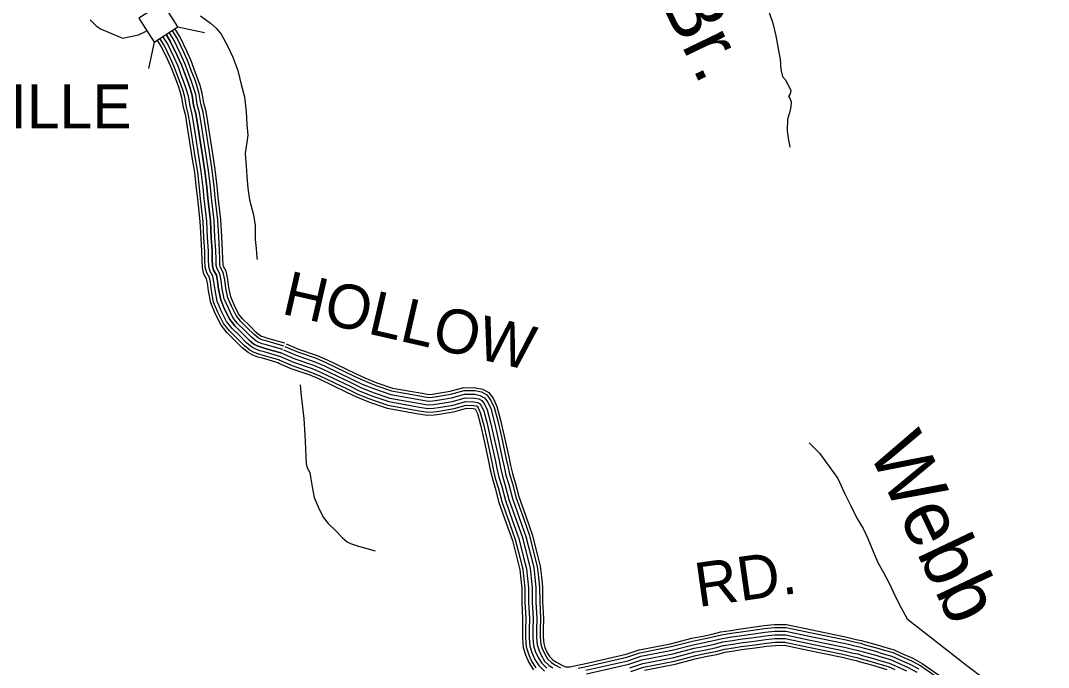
# Model space of a CAD drawing. Extents: x 1788175 to 1969470, y 584502 to 738744.
# Drawn here: x 1929370 to 1938010, y 627415 to 632853 of the extents above; entities that cross this region are included whole.
import ezdxf

# ---------------------------------------------------------------- set-up
doc = ezdxf.new("R2010")
doc.units = 0
for name, color, linetype in [('DESIGN - DRAINAGE - Bridges and Cross Drains Size Text', 7, 'Continuous'), ('DESIGN - ROW - Right-of-Way and Easement Labels', 7, 'Continuous'), ('DESIGN - TRANSPORTATION - Text', 7, 'Continuous'), ('SURVEY - DRAINAGE - Storm Sewer', 7, 'Continuous'), ('SURVEY - TRANSPORTATION - Roads', 7, 'Continuous')]:
    doc.layers.add(name, color=color, linetype=linetype)

msp = doc.modelspace()

# ---------------------------------------------------------------- linework, layer by layer
at = {"layer": 'DESIGN - TRANSPORTATION - Text'}
for points in [[(1935639.4, 632985.1), (1935692.3, 632832.5), (1935719.5, 632726.2), (1935742.6, 632601.8), (1935756.1, 632529.6), (1935759.5, 632441.5), (1935775, 632383.3), (1935796.8, 632357.1), (1935816.6, 632320.9), (1935834.3, 632290.8), (1935844.2, 632264.7), (1935840, 632236.7), (1935825.8, 632214.7), (1935837.7, 632200.6), (1935847.5, 632170.5), (1935845.2, 632128.5), (1935832.8, 632078.5), (1935816.5, 632024.5), (1935813.8, 631926.3), (1935823.3, 631864.2), (1935836.8, 631788)], [(1929955.8, 632858.6), (1930004.6, 632809.8), (1930046.4, 632782), (1930095.2, 632761.1), (1930227.5, 632705.3), (1930359.9, 632733.2), (1930432.5, 632766.7)], [(1930882.4, 632893.4), (1930966, 632830.7), (1931014.8, 632788.9), (1931056.6, 632740.2), (1931112.3, 632635.7), (1931154.1, 632545.1), (1931195.9, 632433.6), (1931223.8, 632315.2), (1931251.6, 632210.7), (1931265.6, 632085.3), (1931272.5, 631980.8), (1931279.5, 631890.2), (1931258.6, 631737), (1931265.6, 631632.5), (1931272.5, 631541.9), (1931279.5, 631444.4), (1931293.4, 631346.8), (1931328.3, 631221.4), (1931342.2, 631130.9), (1931342.2, 631012.4), (1931349.2, 630935.8), (1931356.1, 630859.2), (1931359.6, 630845.2)], [(1935999.6, 629304.6), (1936084.6, 629215.8), (1936168, 629104.4), (1936240.2, 629002.5), (1936295.8, 628880.9), (1936349.3, 628772.5), (1936398.4, 628671.2), (1936453, 628582.7), (1936492.6, 628499.4), (1936538.3, 628390.1), (1936577.4, 628297.7), (1936623.8, 628212.9), (1936675.4, 628118.8), (1936724.1, 628007.9), (1936773.4, 627915.5), (1936822.1, 627824.9), (1937335.6, 627422.5), (1937483, 627312), (1937607.8, 627204.9), (1937685.2, 627127.9), (1937784.7, 627051.1), (1937890.9, 626941.3), (1937980, 626856.5), (1938102.2, 626735)]]:
    msp.add_lwpolyline(points, dxfattribs=at)
at = {"layer": 'SURVEY - DRAINAGE - Storm Sewer'}
for p, q in [((1930693, 632800.9), (1930914.9, 632752.6)), ((1930493.1, 632672.4), (1930444.8, 632450.5))]:
    msp.add_line(p, q, dxfattribs=at)
msp.add_lwpolyline([(1930364.6, 632872.2), (1930493.1, 632672.4), (1930693, 632800.9), (1930564.5, 633000.7)], close=True, dxfattribs=at)
at = {"layer": 'SURVEY - TRANSPORTATION - Roads'}
for points in [[(1930997.3, 631459.4), (1930981.3, 631596.9), (1930959.4, 631727.8), (1930935.3, 631889.5), (1930917.8, 631997.7), (1930904.2, 632082.7), (1930885.3, 632154.5), (1930872.1, 632237.2), (1930853.9, 632299.9), (1930836.4, 632352.2), (1930805, 632434.7), (1930779.6, 632503.9), (1930743.3, 632586.3), (1930685.7, 632705.8), (1930651.7, 632759.5), (1930645.4, 632770.3)], [(1931022.8, 631462.4), (1931006.8, 631600.5), (1930984.8, 631731.8), (1930960.7, 631893.5), (1930943.2, 632001.8), (1930929.4, 632088), (1930910.5, 632159.8), (1930897.2, 632242.8), (1930878.4, 632307.6), (1930860.6, 632360.8), (1930829.1, 632443.7), (1930803.4, 632513.6), (1930766.6, 632597.1), (1930708.2, 632718.3), (1930673.7, 632772.9), (1930667.1, 632784.2)], [(1930849.6, 631442.2), (1930834, 631576.1), (1930812.5, 631704.6), (1930788.3, 631866.7), (1930771, 631974.2), (1930758.5, 632051.9), (1930739.6, 632123.7), (1930726.7, 632204.6), (1930711.9, 632255.6), (1930696.3, 632302.1), (1930665.7, 632382.6), (1930641.6, 632448.3), (1930608.2, 632524), (1930555.5, 632633.5), (1930524.6, 632682.3), (1930520.2, 632689.8)], [(1930874.1, 631445.1), (1930858.5, 631579.5), (1930836.9, 631708.4), (1930812.7, 631870.5), (1930795.4, 631978.1), (1930782.8, 632057), (1930763.8, 632128.9), (1930750.8, 632210), (1930735.5, 632263), (1930719.6, 632310.4), (1930688.9, 632391.3), (1930664.5, 632457.5), (1930630.6, 632534.4), (1930577.1, 632645.6), (1930545.7, 632695.1), (1930541, 632703.2)], [(1930904.9, 631448.7), (1930889.2, 631583.9), (1930867.5, 631713.3), (1930843.4, 631875.2), (1930826, 631983), (1930813.1, 632063.4), (1930794.2, 632135.3), (1930781.1, 632216.8), (1930765.1, 632272.2), (1930748.8, 632320.9), (1930717.9, 632402.1), (1930693.3, 632469.1), (1930658.8, 632547.4), (1930604.3, 632660.6), (1930572.2, 632711.2), (1930567.1, 632719.9)], [(1930935.7, 631452.3), (1930919.9, 631588.2), (1930898.2, 631718.1), (1930874, 631880), (1930856.6, 631987.9), (1930843.5, 632069.9), (1930824.5, 632141.7), (1930811.5, 632223.6), (1930794.7, 632281.5), (1930778, 632331.3), (1930746.9, 632413), (1930722, 632480.7), (1930687, 632560.3), (1930631.4, 632675.7), (1930598.7, 632727.3), (1930593.2, 632736.7)], [(1930593.2, 632736.7), (1930598.7, 632727.3), (1930631.4, 632675.7), (1930687, 632560.3), (1930722, 632480.7), (1930746.9, 632413), (1930778, 632331.3), (1930794.7, 632281.5), (1930811.5, 632223.6), (1930824.5, 632141.7), (1930843.5, 632069.9), (1930856.6, 631987.9), (1930874, 631880), (1930898.2, 631718.1), (1930919.9, 631588.2), (1930935.7, 631452.3)], [(1930966.5, 631455.8), (1930950.6, 631592.6), (1930928.8, 631723), (1930904.6, 631884.8), (1930887.2, 631992.8), (1930873.9, 632076.3), (1930854.9, 632148.1), (1930841.8, 632230.4), (1930824.3, 632290.7), (1930807.2, 632341.7), (1930776, 632423.8), (1930750.8, 632492.3), (1930715.1, 632573.3), (1930658.6, 632690.8), (1930625.2, 632743.4), (1930619.3, 632753.5)], [(1931542.6, 629973.8), (1931402.2, 630013.8), (1931365.3, 630024.1), (1931323.6, 630039.1), (1931282.2, 630062), (1931232.2, 630103.3), (1931171, 630165.1), (1931106.8, 630227.5), (1931054.8, 630292.6), (1931006.4, 630390.7), (1930968.8, 630479.1), (1930949.4, 630580.6), (1930940.6, 630648), (1930933.3, 630683.4), (1930911.4, 630722), (1930898.2, 630777.7), (1930895, 630841.3), (1930894.1, 630914.6), (1930886.7, 631024.8), (1930879, 631163.2), (1930858.7, 631351.3), (1930849.4, 631443.6)], [(1931549.4, 629997.6), (1931408.9, 630037.6), (1931372.8, 630047.7), (1931333.8, 630061.7), (1931296.2, 630082.5), (1931248.9, 630121.6), (1931188.3, 630182.6), (1931125.1, 630244.2), (1931075.8, 630305.9), (1931028.9, 630401), (1930992.6, 630486.3), (1930973.8, 630584.5), (1930965, 630652.1), (1930956.7, 630692.2), (1930934.6, 630731.2), (1930922.8, 630781.2), (1930919.8, 630842), (1930918.8, 630915.6), (1930911.4, 631026.4), (1930903.6, 631165.2), (1930883.2, 631353.8), (1930874, 631446.1)], [(1931557.8, 630027.4), (1931417.3, 630067.4), (1931382.2, 630077.2), (1931346.6, 630090), (1931313.7, 630108.2), (1931269.8, 630144.5), (1931210.2, 630204.7), (1931148.2, 630265), (1931102.1, 630322.6), (1931057.1, 630413.9), (1931022.4, 630495.4), (1931004.4, 630589.5), (1930995.6, 630657.2), (1930986.1, 630703.3), (1930963.8, 630742.6), (1930953.6, 630785.6), (1930950.7, 630843), (1930949.8, 630916.9), (1930942.3, 631028.3), (1930934.5, 631167.7), (1930914.1, 631357), (1930904.8, 631449.2)], [(1930935.7, 631452.3), (1930944.9, 631360.2), (1930965.4, 631170.3), (1930973.3, 631030.2), (1930980.8, 630918.1), (1930981.7, 630844), (1930984.4, 630790), (1930992.9, 630754), (1931015.5, 630714.3), (1931026.1, 630662.4), (1931035, 630594.4), (1931052.2, 630504.5), (1931085.3, 630426.9), (1931128.5, 630339.4), (1931171.2, 630285.9), (1931232, 630226.7), (1931290.8, 630167.4), (1931331.2, 630134), (1931359.5, 630118.4), (1931391.6, 630106.8), (1931425.8, 630097.3), (1931566.3, 630057.2)], [(1931566.3, 630057.2), (1931425.8, 630097.3), (1931391.6, 630106.8), (1931359.5, 630118.4), (1931331.2, 630134), (1931290.8, 630167.4), (1931232, 630226.7), (1931171.2, 630285.9), (1931128.5, 630339.4), (1931085.3, 630426.9), (1931052.2, 630504.5), (1931035, 630594.4), (1931026.1, 630662.4), (1931015.5, 630714.3), (1930992.9, 630754), (1930984.4, 630790), (1930981.7, 630844), (1930980.8, 630918.1), (1930973.3, 631030.2), (1930965.4, 631170.3), (1930944.9, 631360.2), (1930935.7, 631452.3)], [(1931574.8, 630087), (1931434.2, 630127.1), (1931401, 630136.4), (1931372.3, 630146.7), (1931348.8, 630159.7), (1931311.7, 630190.4), (1931253.8, 630248.7), (1931194.2, 630306.8), (1931154.8, 630356.1), (1931113.5, 630439.8), (1931082.1, 630513.6), (1931065.7, 630599.3), (1931056.7, 630667.5), (1931044.8, 630725.3), (1931022.1, 630765.5), (1931015.3, 630794.3), (1931012.7, 630845), (1931011.7, 630919.3), (1931004.2, 631032.1), (1930996.3, 631172.8), (1930975.7, 631363.5), (1930966.5, 631455.3)], [(1931583.3, 630116.9), (1931442.6, 630156.9), (1931410.5, 630165.9), (1931385.1, 630175), (1931366.3, 630185.4), (1931332.6, 630213.3), (1931275.6, 630270.7), (1931217.2, 630327.6), (1931181.1, 630372.8), (1931141.6, 630452.7), (1931111.9, 630522.7), (1931096.3, 630604.3), (1931087.3, 630672.7), (1931074.2, 630736.4), (1931051.2, 630776.9), (1931046.1, 630798.7), (1931043.7, 630846), (1931042.7, 630920.6), (1931035.2, 631034), (1931027.2, 631175.3), (1931006.6, 631366.7), (1930997.4, 631458.4)], [(1931590.4, 630141.6), (1931449.6, 630181.7), (1931418.3, 630190.4), (1931395.8, 630198.5), (1931380.9, 630206.8), (1931350, 630232.3), (1931293.7, 630289), (1931236.3, 630344.9), (1931202.9, 630386.7), (1931165, 630463.5), (1931136.6, 630530.2), (1931121.7, 630608.4), (1931112.7, 630676.9), (1931098.6, 630745.5), (1931075.4, 630786.4), (1931071.7, 630802.3), (1931069.4, 630846.8), (1931068.4, 630921.6), (1931060.8, 631035.5), (1931052.9, 631177.4), (1931032.2, 631369.3), (1931023, 631461)], [(1931591.2, 630114), (1931696.6, 630068), (1931854.7, 630014.4), (1931936.3, 629979.1), (1932174, 629865.1), (1932254.4, 629826.2), (1932355, 629785.9), (1932489.2, 629740.3), (1932740.9, 629695.8), (1932800.1, 629685.3), (1932831.9, 629686.9), (1932868.4, 629692.5), (1932986.6, 629712.3), (1933098.2, 629744.3), (1933191.4, 629742.2), (1933243.8, 629731.3), (1933290.1, 629706.6), (1933324.2, 629660.2), (1933351.2, 629601.6), (1933381.2, 629489.2), (1933412, 629353.7), (1933452.7, 629166.8), (1933464.8, 629107.1), (1933480.3, 629040.1), (1933504.3, 628962.7), (1933534.3, 628845.8), (1933593.9, 628678.2), (1933647.4, 628525.3), (1933688.5, 628362.4), (1933713.8, 628262.5), (1933724.6, 628173.9), (1933733.2, 628088.1), (1933733.5, 627966.2), (1933739.9, 627827.3), (1933738.1, 627733.7), (1933738.3, 627669.1), (1933743.7, 627611.8), (1933755, 627573.5), (1933775.7, 627527.2), (1933799.7, 627488.9), (1933832.5, 627456.3), (1933861.1, 627437.4), (1933908.9, 627411.8)], [(1931601.1, 630136.7), (1931705.5, 630091.1), (1931863.6, 630037.5), (1931946.6, 630001.6), (1932184.8, 629887.4), (1932264.4, 629848.8), (1932363.6, 629809.1), (1932495.3, 629764.3), (1932745.2, 629720.2), (1932801.7, 629710.1), (1932829.4, 629711.5), (1932864.5, 629716.9), (1932981.1, 629736.4), (1933095, 629769.1), (1933194.2, 629766.9), (1933252.3, 629754.8), (1933306.6, 629725.7), (1933345.6, 629672.9), (1933374.6, 629610.1), (1933405.2, 629495.2), (1933436.1, 629359), (1933476.8, 629171.9), (1933488.9, 629112.3), (1933504.1, 629046.5), (1933528.1, 628969.4), (1933558, 628853), (1933617.3, 628686.4), (1933671.1, 628532.4), (1933712.5, 628368.5), (1933738.1, 628267.1), (1933749.1, 628176.6), (1933757.9, 628089.3), (1933758.2, 627966.8), (1933764.7, 627827.6), (1933762.9, 627733.5), (1933763, 627670.3), (1933768.1, 627616.5), (1933778.2, 627582.1), (1933797.5, 627538.9), (1933819.2, 627504.5), (1933848.2, 627475.5), (1933873.8, 627458.6), (1933919.8, 627434), (1933949.3, 627420.5), (1933991, 627419.5), (1934052.8, 627433.4), (1934108.7, 627445.6), (1934460.1, 627525.8), (1934569.4, 627562.7), (1934834.4, 627614.2), (1935012.3, 627660.8), (1935106.4, 627679.6), (1935182.3, 627695.4), (1935256.5, 627714.2), (1935340.4, 627727.1), (1935405, 627737.4), (1935522.4, 627754), (1935622, 627766.6), (1935705.3, 627775.4), (1935809, 627775.7), (1936024, 627730.5), (1936316.1, 627670.9), (1936393.9, 627651.2), (1936436.3, 627642.9), (1936477.4, 627630), (1936571.4, 627604.3), (1936635.6, 627584.5), (1936713.3, 627563.1), (1936778.8, 627532.8), (1936869.8, 627493.8), (1936949.7, 627449.7), (1937123.6, 627329)], [(1931553.9, 630028.8), (1931663, 629981.2), (1931821.3, 629927.6), (1931897.7, 629894.5), (1932133.7, 629781.3), (1932216.7, 629741.1), (1932322.7, 629698.6), (1932466, 629649.9), (1932724.7, 629604.3), (1932794.2, 629591.8), (1932841.3, 629594.2), (1932883.1, 629600.7), (1933007.1, 629621.4), (1933110.3, 629651), (1933180.8, 629649.4), (1933211.7, 629643), (1933227.7, 629634.5), (1933243.7, 629612.7), (1933263.4, 629569.9), (1933290.9, 629467), (1933321.2, 629333.5), (1933361.6, 629147.6), (1933373.9, 629087.4), (1933390.4, 629015.8), (1933414.8, 628937.3), (1933445.3, 628818.6), (1933506.2, 628647.2), (1933558.2, 628498.5), (1933598.4, 628339.7), (1933622.2, 628245.5), (1933632.1, 628163.6), (1933640.2, 628083.3), (1933640.5, 627963.9), (1933646.9, 627826), (1933645.1, 627734.5), (1933645.3, 627664.6), (1933651.9, 627594.1), (1933667.5, 627541.2), (1933693.4, 627483.3), (1933726.6, 627430.5), (1933773.5, 627383.9)], [(1931566.3, 630057.2), (1931674.2, 630010.1), (1931832.4, 629956.5), (1931910.6, 629922.7), (1932147.1, 629809.3), (1932229.3, 629769.5), (1932333.5, 629727.7), (1932473.7, 629680.1), (1932730.1, 629634.8), (1932796.2, 629623), (1932838.2, 629625.1), (1932878.2, 629631.3), (1933000.3, 629651.7), (1933106.3, 629682.1), (1933184.3, 629680.3), (1933222.4, 629672.5), (1933248.5, 629658.5), (1933270.6, 629628.5), (1933292.7, 629580.5), (1933321, 629474.4), (1933351.4, 629340.2), (1933392, 629154), (1933404.2, 629093.9), (1933420.4, 629023.9), (1933444.6, 628945.8), (1933474.9, 628827.7), (1933535.5, 628657.5), (1933587.9, 628507.4), (1933628.4, 628347.2), (1933652.7, 628251.1), (1933662.9, 628167), (1933671.2, 628084.9), (1933671.5, 627964.7), (1933677.9, 627826.4), (1933676.1, 627734.2), (1933676.3, 627666.1), (1933682.5, 627600), (1933696.7, 627552), (1933720.8, 627497.9), (1933751, 627449.9), (1933793.2, 627408)], [(1931566.3, 630057.2), (1931674.2, 630010.1), (1931832.4, 629956.5), (1931910.6, 629922.7), (1932147.1, 629809.3), (1932229.3, 629769.5), (1932333.5, 629727.7), (1932473.7, 629680.1), (1932730.1, 629634.8), (1932796.2, 629623), (1932838.2, 629625.1), (1932878.2, 629631.3), (1933000.3, 629651.7), (1933106.3, 629682.1), (1933184.3, 629680.3), (1933222.4, 629672.5), (1933248.5, 629658.5), (1933270.6, 629628.5), (1933292.7, 629580.5), (1933321, 629474.4), (1933351.4, 629340.2), (1933392, 629154), (1933404.2, 629093.9), (1933420.4, 629023.9), (1933444.6, 628945.8), (1933474.9, 628827.7), (1933535.5, 628657.5), (1933587.9, 628507.4), (1933628.4, 628347.2), (1933652.7, 628251.1), (1933662.9, 628167), (1933671.2, 628084.9), (1933671.5, 627964.7), (1933677.9, 627826.4), (1933676.1, 627734.2), (1933676.3, 627666.1), (1933682.5, 627600), (1933696.7, 627552), (1933720.8, 627497.9), (1933751, 627449.9), (1933793.2, 627408)], [(1931578.7, 630085.6), (1931685.4, 630039.1), (1931843.6, 629985.5), (1931923.5, 629950.9), (1932160.6, 629837.2), (1932241.8, 629797.8), (1932344.2, 629756.8), (1932481.5, 629710.2), (1932735.5, 629665.3), (1932798.1, 629654.1), (1932835, 629656), (1932873.3, 629661.9), (1932993.4, 629682), (1933102.3, 629713.2), (1933187.9, 629711.3), (1933233.1, 629701.9), (1933269.3, 629682.5), (1933297.4, 629644.4), (1933322, 629591.1), (1933351.1, 629481.8), (1933381.7, 629347), (1933422.3, 629160.4), (1933434.5, 629100.5), (1933450.3, 629032), (1933474.4, 628954.2), (1933504.6, 628836.7), (1933564.7, 628667.8), (1933617.6, 628516.3), (1933658.5, 628354.8), (1933683.2, 628256.8), (1933693.8, 628170.4), (1933702.2, 628086.5), (1933702.5, 627965.4), (1933708.9, 627826.8), (1933707.1, 627734), (1933707.3, 627667.6), (1933713.1, 627605.9), (1933725.8, 627562.7), (1933748.2, 627512.6), (1933775.4, 627469.4), (1933812.8, 627432.1), (1933845.2, 627410.7)], [(1931531.2, 629976.9), (1931642.5, 629928.2), (1931800.9, 629874.6), (1931874.2, 629842.9), (1932109, 629730.2), (1932193.8, 629689.2), (1932303, 629645.4), (1932451.9, 629594.8), (1932714.7, 629548.4), (1932790.6, 629534.9), (1932847.1, 629537.8), (1932892.1, 629544.7), (1933019.7, 629566), (1933117.6, 629594.1), (1933174.4, 629592.8), (1933190.3, 629589.5), (1933194.6, 629583.7), (1933209.9, 629550.6), (1933235.8, 629453.4), (1933265.8, 629321.2), (1933306.1, 629136), (1933318.4, 629075.3), (1933335.6, 629000.9), (1933360.2, 628921.9), (1933391, 628802), (1933452.7, 628628.4), (1933503.8, 628482.2), (1933543.4, 628325.8), (1933566.3, 628235), (1933575.8, 628157.3), (1933583.5, 628080.4), (1933583.8, 627962.5), (1933590.1, 627825.2), (1933588.4, 627735), (1933588.6, 627661.9), (1933596, 627583.4), (1933614.2, 627521.5), (1933643.3, 627456.5), (1933682, 627394.8)], [(1931541.5, 630000.4), (1931651.8, 629952.3), (1931810.1, 629898.6), (1931884.9, 629866.3), (1932120.2, 629753.4), (1932204.2, 629712.7), (1932312, 629669.5), (1932458.3, 629619.8), (1932719.2, 629573.8), (1932792.2, 629560.7), (1932844.5, 629563.4), (1932888, 629570.1), (1933014, 629591.1), (1933114.3, 629619.9), (1933177.3, 629618.5), (1933201, 629613.6), (1933206.9, 629610.5), (1933216.9, 629596.8), (1933234.2, 629559.4), (1933260.8, 629459.5), (1933290.9, 629326.8), (1933331.3, 629141.3), (1933343.6, 629080.8), (1933360.5, 629007.7), (1933384.9, 628928.9), (1933415.6, 628809.5), (1933477, 628636.9), (1933528.5, 628489.6), (1933568.3, 628332.1), (1933591.6, 628239.8), (1933601.3, 628160.2), (1933609.2, 628081.7), (1933609.5, 627963.1), (1933615.9, 627825.6), (1933614.1, 627734.7), (1933614.3, 627663.1), (1933621.3, 627588.3), (1933638.4, 627530.5), (1933666, 627468.6), (1933702.3, 627411)], [(1931720.6, 629790.7), (1931729.8, 629698.7), (1931750.3, 629508.7), (1931758.1, 629368.6), (1931765.6, 629256.6), (1931766.6, 629182.5), (1931769.3, 629128.5), (1931777.8, 629092.5), (1931800.3, 629052.8), (1931811, 629000.9), (1931819.9, 628932.9), (1931837.1, 628843), (1931870.1, 628765.4), (1931913.3, 628677.8), (1931956, 628624.4), (1932016.8, 628565.2), (1932075.6, 628505.9), (1932116.1, 628472.5), (1932144.3, 628456.8), (1932176.5, 628445.3), (1932210.6, 628435.8), (1932351.2, 628395.7)], [(1934058.1, 627409.3), (1934114.1, 627421.5), (1934466.8, 627502), (1934575.7, 627538.8), (1934839.9, 627590.1), (1935017.8, 627636.7), (1935111.4, 627655.4), (1935187.8, 627671.3), (1935261.5, 627690), (1935344.2, 627702.7), (1935408.6, 627713), (1935525.7, 627729.5), (1935624.8, 627742), (1935706.6, 627750.7), (1935806.4, 627751), (1936019, 627706.3), (1936310.6, 627646.8), (1936388.5, 627627.1), (1936430.3, 627618.9), (1936470.5, 627606.3), (1936564.5, 627580.6), (1936628.7, 627560.7), (1936704.8, 627539.8), (1936768.8, 627510.2), (1936859, 627471.5), (1936936.6, 627428.7), (1937110.2, 627308.3)], [(1934120.8, 627391.2), (1934475.2, 627472.2), (1934583.7, 627508.7), (1934846.8, 627559.9), (1935024.8, 627606.5), (1935117.6, 627625), (1935194.8, 627641.1), (1935267.6, 627659.6), (1935349, 627672.1), (1935413.2, 627682.3), (1935529.8, 627698.8), (1935628.4, 627711.2), (1935708.3, 627719.7), (1935803.3, 627720), (1936012.7, 627675.9), (1936303.7, 627616.6), (1936381.7, 627596.8), (1936422.6, 627588.8), (1936461.7, 627576.5), (1936555.9, 627550.8), (1936620, 627531), (1936694.1, 627510.6), (1936756.2, 627481.9), (1936845.3, 627443.6), (1936920.2, 627402.3)], [(1934127.6, 627361), (1934483.6, 627442.3), (1934591.6, 627478.7), (1934853.7, 627529.6), (1935031.7, 627576.3), (1935123.8, 627594.6), (1935201.8, 627610.9), (1935273.8, 627629.2), (1935353.8, 627641.4), (1935417.9, 627651.7), (1935533.9, 627668.1), (1935632, 627680.4), (1935710, 627688.7), (1935800.1, 627689), (1936006.4, 627645.5), (1936296.8, 627586.4), (1936374.9, 627566.6), (1936415, 627558.7), (1936453, 627546.8), (1936547.2, 627521), (1936611.3, 627501.2), (1936683.4, 627481.4), (1936743.5, 627453.5), (1936831.7, 627415.8), (1936903.9, 627375.9)], [(1934127.6, 627361), (1934483.6, 627442.3), (1934591.6, 627478.7), (1934853.7, 627529.6), (1935031.7, 627576.3), (1935123.8, 627594.6), (1935201.8, 627610.9), (1935273.8, 627629.2), (1935353.8, 627641.4), (1935417.9, 627651.7), (1935533.9, 627668.1), (1935632, 627680.4), (1935710, 627688.7), (1935800.1, 627689), (1936006.4, 627645.5), (1936296.8, 627586.4), (1936374.9, 627566.6), (1936415, 627558.7), (1936453, 627546.8), (1936547.2, 627521), (1936611.3, 627501.2), (1936683.4, 627481.4), (1936743.5, 627453.5), (1936831.7, 627415.8), (1936903.9, 627375.9)], [(1934492.1, 627412.4), (1934599.6, 627448.7), (1934860.6, 627499.4), (1935038.7, 627546.1), (1935130, 627564.2), (1935208.8, 627580.7), (1935280, 627598.7), (1935358.6, 627610.8), (1935422.5, 627621), (1935538, 627637.3), (1935635.5, 627649.6), (1935711.7, 627657.7), (1935796.9, 627658), (1936000.1, 627615.2), (1936289.9, 627556.1), (1936368.1, 627536.3), (1936407.3, 627528.6), (1936444.3, 627517), (1936538.5, 627491.3), (1936602.6, 627471.5), (1936672.7, 627452.2), (1936730.9, 627425.2), (1936818.1, 627387.9)], [(1934500.5, 627382.5), (1934607.5, 627418.6), (1934867.5, 627469.1), (1935045.7, 627515.8), (1935136.2, 627533.9), (1935215.7, 627550.5), (1935286.2, 627568.3), (1935363.4, 627580.2), (1935427.1, 627590.4), (1935542.1, 627606.6), (1935639.1, 627618.8), (1935713.4, 627626.7), (1935793.7, 627626.9), (1935993.8, 627584.8), (1936283, 627525.9), (1936361.3, 627506.1), (1936399.7, 627498.5), (1936435.6, 627487.3), (1936529.8, 627461.5), (1936593.9, 627441.7), (1936662, 627423), (1936718.3, 627396.9)], [(1934614.1, 627393.7), (1934873.2, 627444.1), (1935051.4, 627490.8), (1935141.3, 627508.7), (1935221.5, 627525.4), (1935291.3, 627543.1), (1935367.4, 627554.8), (1935430.9, 627564.9), (1935545.5, 627581.1), (1935642.1, 627593.3), (1935714.8, 627601), (1935791.1, 627601.2), (1935988.6, 627559.7), (1936277.3, 627500.8), (1936355.7, 627481), (1936393.3, 627473.6), (1936428.3, 627462.6), (1936522.6, 627436.8), (1936586.7, 627417), (1936653.1, 627398.8)]]:
    msp.add_lwpolyline(points, dxfattribs=at)

# ---------------------------------------------------------------- texts
at = {"layer": 'DESIGN - DRAINAGE - Bridges and Cross Drains Size Text'}
for s, rotation, p in [('Br.', 295.75047, (1934739.1, 633028.5)), ('Webb', 295.4222, (1936490.6, 629242.2))]:
    msp.add_text(s, height=475, rotation=rotation, dxfattribs=at).set_placement(p)
at = {"layer": 'DESIGN - ROW - Right-of-Way and Easement Labels'}
msp.add_text('STATESVILLE', height=369.999, dxfattribs=at).set_placement((1927031, 631946))
for s, rotation, p in [('HOLLOW', 347.06916, (1931553.9, 630390.8)), ('RD.', 8.04368, (1935066.1, 627922.1))]:
    msp.add_text(s, height=370, rotation=rotation, dxfattribs=at).set_placement(p)

doc.saveas('drawing.dxf')
